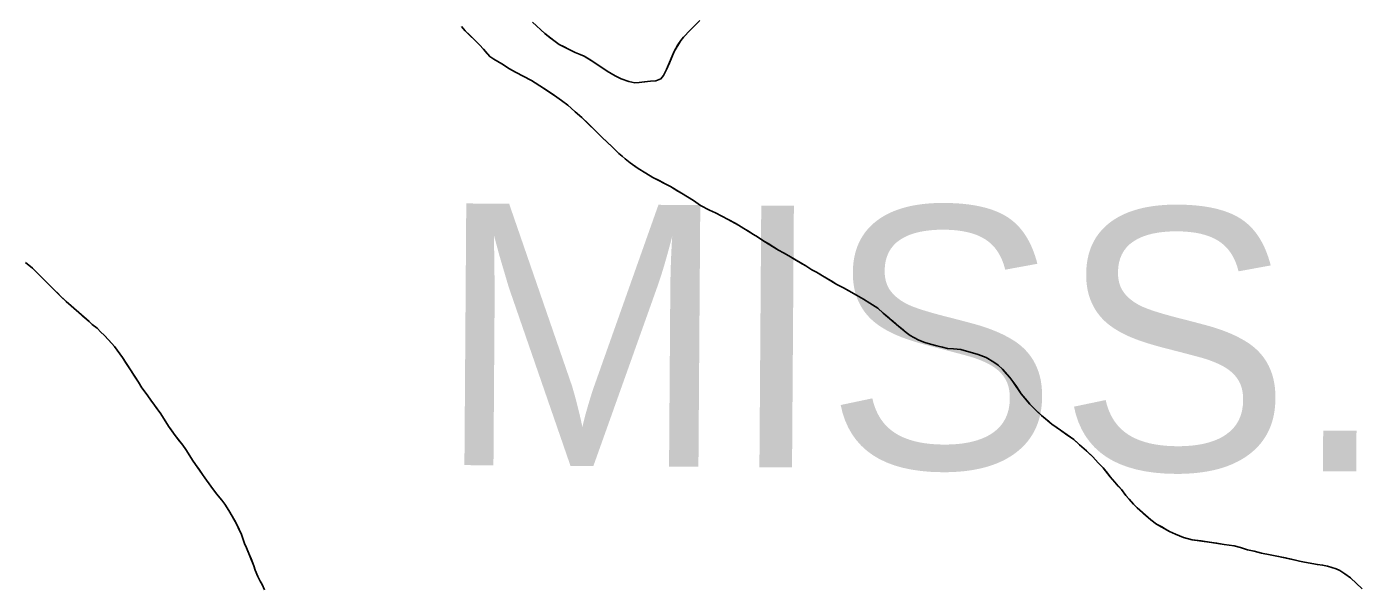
# Model space of a CAD drawing. Extents: x 3172297 to 3210190, y 958463 to 983887.
# Drawn here: x 3203905 to 3204924, y 969265 to 969695 of the extents above; entities that cross this region are included whole.
import ezdxf

# ---------------------------------------------------------------- set-up
doc = ezdxf.new("R2010")
doc.units = 0
for name, color, linetype in [('V-SITE-VEGE', 7, 'Continuous'), ('V-TOPO-GNAM-IDEN', 7, 'Continuous'), ('V-TOPO-SHOR', 7, 'Continuous')]:
    doc.layers.add(name, color=color, linetype=linetype)

msp = doc.modelspace()

# ---------------------------------------------------------------- linework, layer by layer
at = {"layer": 'V-SITE-VEGE'}
for p, q in [((3204237.6, 969695.5), (3204240.6, 969692.3)), ((3204301.5, 969690.3), (3204291.9, 969699)), ((3204412.5, 969692.7), (3204407.4, 969687.4)), ((3204419.9, 969700.1), (3204412.5, 969692.7)), ((3204240.6, 969692.3), (3204251.5, 969681.5)), ((3204308.3, 969684.8), (3204301.5, 969690.3)), ((3204312.4, 969681.9), (3204308.3, 969684.8)), ((3204405.4, 969684.8), (3204400.2, 969676.5)), ((3204407.4, 969687.4), (3204405.4, 969684.8)), ((3204251.5, 969681.5), (3204254.5, 969678.2)), ((3204254.5, 969678.2), (3204259.4, 969672.6)), ((3204259.4, 969672.6), (3204262.4, 969670.7)), ((3204319.9, 969678), (3204312.4, 969681.9)), ((3204324.5, 969675.8), (3204319.9, 969678)), ((3204328.5, 969674.2), (3204324.5, 969675.8)), ((3204331.6, 969672.8), (3204328.5, 969674.2)), ((3204338.8, 969668.4), (3204331.6, 969672.8)), ((3204400.2, 969676.5), (3204394.4, 969662.6)), ((3204262.4, 969670.7), (3204268.5, 969667.1)), ((3204268.5, 969667.1), (3204274.3, 969663.3)), ((3204274.3, 969663.3), (3204279, 969660.7)), ((3204349.1, 969661.4), (3204338.8, 969668.4)), ((3204394.4, 969662.6), (3204392.1, 969658.2)), ((3204279, 969660.7), (3204291.3, 969654.2)), ((3204291.3, 969654.2), (3204297.7, 969650.3)), ((3204352.2, 969659.7), (3204349.1, 969661.4)), ((3204355.3, 969657.9), (3204352.2, 969659.7)), ((3204359.9, 969655.6), (3204355.3, 969657.9)), ((3204365.6, 969653.6), (3204359.9, 969655.6)), ((3204370.3, 969652.6), (3204365.6, 969653.6)), ((3204373.6, 969652.8), (3204370.3, 969652.6)), ((3204382.2, 969653.7), (3204373.6, 969652.8)), ((3204386.2, 969654), (3204382.2, 969653.7)), ((3204390.1, 969655.5), (3204386.2, 969654)), ((3204392.1, 969658.2), (3204390.1, 969655.5)), ((3204297.7, 969650.3), (3204308.9, 969642.9)), ((3204308.9, 969642.9), (3204314.2, 969639)), ((3204314.2, 969639), (3204318.9, 969635.4)), ((3204318.9, 969635.4), (3204324.7, 969630.4)), ((3204324.7, 969630.4), (3204329.7, 969626)), ((3204329.7, 969626), (3204345, 969610.9)), ((3204345, 969610.9), (3204353, 969603.5)), ((3204353, 969603.5), (3204358, 969598.6)), ((3204358, 969598.6), (3204360.5, 969596.6)), ((3204360.5, 969596.6), (3204362.8, 969594.5)), ((3204362.8, 969594.5), (3204366.6, 969591.4)), ((3204366.6, 969591.4), (3204372.8, 969587)), ((3204372.8, 969587), (3204378.6, 969583.4)), ((3204378.6, 969583.4), (3204383.9, 969580.3)), ((3204383.9, 969580.3), (3204397.4, 969573.3)), ((3204397.4, 969573.3), (3204405.8, 969568.2)), ((3204405.8, 969568.2), (3204415, 969562.5)), ((3204415, 969562.5), (3204420.4, 969558.9)), ((3204420.4, 969558.9), (3204427.4, 969555.3)), ((3204427.4, 969555.3), (3204431.9, 969553.2)), ((3204431.9, 969553.2), (3204436.7, 969550.7)), ((3204436.7, 969550.7), (3204441.7, 969548.1)), ((3204441.7, 969548.1), (3204449.5, 969543.7)), ((3204449.5, 969543.7), (3204461, 969536.5)), ((3204461, 969536.5), (3204463.9, 969534.9)), ((3204463.9, 969534.9), (3204468.8, 969531.6)), ((3204468.8, 969531.6), (3204480.1, 969524.7)), ((3204480.1, 969524.7), (3204483.9, 969522.6)), ((3204483.9, 969522.6), (3204487.9, 969520.2)), ((3204487.9, 969520.2), (3204501, 969512.7)), ((3203909.7, 969510.9), (3203904.3, 969515.1)), ((3203931.5, 969489.3), (3203909.7, 969510.9)), ((3204501, 969512.7), (3204505.6, 969509.7)), ((3204505.6, 969509.7), (3204509, 969507.9)), ((3204509, 969507.9), (3204524.6, 969498.4)), ((3203939.3, 969482), (3203931.5, 969489.3)), ((3204524.6, 969498.4), (3204529.7, 969495.8)), ((3204529.7, 969495.8), (3204539.8, 969490.3)), ((3204539.8, 969490.3), (3204545, 969487.2)), ((3203953, 969470), (3203939.3, 969482)), ((3204545, 969487.2), (3204550, 969484.1)), ((3204550, 969484.1), (3204555.9, 969480.2)), ((3204555.9, 969480.2), (3204560.1, 969476.4)), ((3203955.4, 969467.7), (3203953, 969470)), ((3204560.1, 969476.4), (3204571.9, 969466.5)), ((3203959.3, 969464.9), (3203955.4, 969467.7)), ((3203962.1, 969462), (3203959.3, 969464.9)), ((3203964.6, 969459.7), (3203962.1, 969462)), ((3203970.3, 969453.4), (3203964.6, 969459.7)), ((3204571.9, 969466.5), (3204577.7, 969461.8)), ((3204577.7, 969461.8), (3204580.7, 969459.5)), ((3204580.7, 969459.5), (3204583.6, 969457.9)), ((3203972.3, 969451), (3203970.3, 969453.4)), ((3203978.5, 969442.6), (3203972.3, 969451)), ((3204583.6, 969457.9), (3204587.4, 969455.9)), ((3204587.4, 969455.9), (3204591.9, 969454.1)), ((3204591.9, 969454.1), (3204596.3, 969452.7)), ((3204596.3, 969452.7), (3204601, 969451.4)), ((3204601, 969451.4), (3204609.3, 969449.6)), ((3204609.3, 969449.6), (3204613.9, 969449.3)), ((3204613.9, 969449.3), (3204619.5, 969448.7)), ((3204619.5, 969448.7), (3204632.8, 969445)), ((3203984.6, 969433.3), (3203978.5, 969442.6)), ((3204632.8, 969445), (3204638.7, 969442.7)), ((3204638.7, 969442.7), (3204644.7, 969439.1)), ((3204644.7, 969439.1), (3204648, 969436.7)), ((3203990.8, 969423.8), (3203984.6, 969433.3)), ((3204648, 969436.7), (3204651.2, 969433.6)), ((3204651.2, 969433.6), (3204656.9, 969427.3)), ((3203993.3, 969419.5), (3203990.8, 969423.8)), ((3203997.8, 969413.3), (3203993.3, 969419.5)), ((3204656.9, 969427.3), (3204659.2, 969424.3)), ((3204659.2, 969424.3), (3204665.7, 969414.8)), ((3204000.3, 969410.1), (3203997.8, 969413.3)), ((3204007.9, 969399.5), (3204000.3, 969410.1)), ((3204665.7, 969414.8), (3204672.2, 969406.9)), ((3204013.7, 969390.2), (3204007.9, 969399.5)), ((3204672.2, 969406.9), (3204675.4, 969403.5)), ((3204675.4, 969403.5), (3204681.1, 969398.2)), ((3204681.1, 969398.2), (3204689, 969391.7)), ((3204018.9, 969383), (3204013.7, 969390.2)), ((3204689, 969391.7), (3204695.7, 969387.1)), ((3204695.7, 969387.1), (3204705.8, 969379.9)), ((3204024.6, 969375.6), (3204018.9, 969383)), ((3204705.8, 969379.9), (3204720.3, 969366.7)), ((3204026.9, 969372.3), (3204024.6, 969375.6)), ((3204032.1, 969364.1), (3204026.9, 969372.3)), ((3204720.3, 969366.7), (3204724.5, 969362.1)), ((3204039.6, 969353.2), (3204032.1, 969364.1)), ((3204724.5, 969362.1), (3204728.3, 969358.2)), ((3204728.3, 969358.2), (3204733.7, 969351.5)), ((3204041.6, 969350.6), (3204039.6, 969353.2)), ((3204046.1, 969344.2), (3204041.6, 969350.6)), ((3204733.7, 969351.5), (3204742.2, 969341.6)), ((3204050.5, 969338.4), (3204046.1, 969344.2)), ((3204054.5, 969333.5), (3204050.5, 969338.4)), ((3204742.2, 969341.6), (3204745.7, 969337.2)), ((3204745.7, 969337.2), (3204751.5, 969330.4)), ((3204056.8, 969330.4), (3204054.5, 969333.5)), ((3204059.8, 969325.7), (3204056.8, 969330.4)), ((3204062.5, 969321.3), (3204059.8, 969325.7)), ((3204751.5, 969330.4), (3204754.2, 969327.8)), ((3204754.2, 969327.8), (3204764.6, 969318.6)), ((3204065.9, 969314.9), (3204062.5, 969321.3)), ((3204764.6, 969318.6), (3204769.1, 969315.3)), ((3204069.4, 969307.3), (3204065.9, 969314.9)), ((3204071.9, 969300.5), (3204069.4, 969307.3)), ((3204769.1, 969315.3), (3204778.9, 969309.6)), ((3204778.9, 969309.6), (3204783.6, 969307.5)), ((3204783.6, 969307.5), (3204789.7, 969304.9)), ((3204073.4, 969297.1), (3204071.9, 969300.5)), ((3204079, 969283.4), (3204073.4, 969297.1)), ((3204789.7, 969304.9), (3204796.3, 969303.3)), ((3204796.3, 969303.3), (3204811.2, 969301.3)), ((3204811.2, 969301.3), (3204820.8, 969299.7)), ((3204820.8, 969299.7), (3204828.5, 969298.6)), ((3204828.5, 969298.6), (3204833.3, 969297.3)), ((3204833.3, 969297.3), (3204838.7, 969295.7)), ((3204838.7, 969295.7), (3204843.7, 969294.6)), ((3204843.7, 969294.6), (3204849.3, 969293.1)), ((3204849.3, 969293.1), (3204856, 969291.7)), ((3204856, 969291.7), (3204862.4, 969290.6)), ((3204862.4, 969290.6), (3204875.2, 969287.8)), ((3204875.2, 969287.8), (3204878.3, 969287)), ((3204878.3, 969287), (3204882.3, 969286.2)), ((3204882.3, 969286.2), (3204892.1, 969284.3)), ((3204080, 969280.1), (3204079, 969283.4)), ((3204082, 969275.3), (3204080, 969280.1)), ((3204083.7, 969271.7), (3204082, 969275.3)), ((3204892.1, 969284.3), (3204896, 969283.9)), ((3204896, 969283.9), (3204899.7, 969283.1)), ((3204899.7, 969283.1), (3204906.5, 969281)), ((3204906.5, 969281), (3204909.3, 969279.7)), ((3204909.3, 969279.7), (3204912.9, 969277.2)), ((3204912.9, 969277.2), (3204917.3, 969274.1)), ((3204085.2, 969269), (3204083.7, 969271.7)), ((3204087.2, 969265.1), (3204085.2, 969269)), ((3204917.3, 969274.1), (3204926.3, 969265.7))]:
    msp.add_line(p, q, dxfattribs=at)
at = {"layer": 'V-TOPO-SHOR'}
for points in [[(3204237.6, 969695.5), (3204240.6, 969692.3), (3204243.9, 969689.1), (3204246.4, 969686.6), (3204248.6, 969684.5), (3204251.5, 969681.5), (3204254.5, 969678.2), (3204257.1, 969675.3), (3204259.4, 969672.6), (3204262.4, 969670.7), (3204265.5, 969668.9), (3204268.5, 969667.1), (3204274.3, 969663.3), (3204279, 969660.7), (3204284.8, 969657.6), (3204291.3, 969654.2), (3204293.9, 969652.5), (3204297.7, 969650.3), (3204303.2, 969646.7), (3204308.9, 969642.9), (3204314.2, 969639), (3204318.9, 969635.4), (3204321.2, 969633.4), (3204324.7, 969630.4), (3204329.7, 969626), (3204334.7, 969621.1), (3204339.8, 969616), (3204345, 969610.9), (3204349.7, 969606.6), (3204353, 969603.5), (3204355.8, 969600.7), (3204358, 969598.6), (3204360.5, 969596.6), (3204362.8, 969594.5), (3204366.6, 969591.4), (3204370.3, 969588.8), (3204372.8, 969587), (3204378.6, 969583.4), (3204383.9, 969580.3), (3204388.7, 969577.8), (3204393.4, 969575.4), (3204397.4, 969573.3), (3204403.2, 969569.8), (3204405.8, 969568.2), (3204409.1, 969566.1), (3204415, 969562.5), (3204420.4, 969558.9), (3204427.4, 969555.3), (3204431.9, 969553.2), (3204436.7, 969550.7), (3204441.7, 969548.1)], [(3204417.2, 969697.3), (3204414.8, 969695.1), (3204412.5, 969692.7), (3204407.4, 969687.4), (3204405.4, 969684.8), (3204403.2, 969681.5), (3204400.2, 969676.5), (3204398.4, 969672.1), (3204396.6, 969667.9), (3204394.4, 969662.6), (3204392.1, 969658.2), (3204390.1, 969655.5), (3204386.2, 969654), (3204382.2, 969653.7), (3204377.5, 969653.2), (3204373.6, 969652.8), (3204370.3, 969652.6), (3204365.6, 969653.6), (3204359.9, 969655.6), (3204355.3, 969657.9), (3204352.2, 969659.7), (3204349.1, 969661.4), (3204346.5, 969663.2), (3204343, 969665.5), (3204338.8, 969668.4), (3204335.3, 969670.6), (3204331.6, 969672.8), (3204328.5, 969674.2), (3204324.5, 969675.8), (3204319.9, 969678), (3204316.2, 969680), (3204312.4, 969681.9), (3204308.3, 969684.8), (3204305.6, 969687), (3204301.5, 969690.3), (3204298.7, 969692.8), (3204294.9, 969696.3)], [(3204441.7, 969548.1), (3204446.8, 969545.2), (3204449.5, 969543.7), (3204453.6, 969541.1), (3204456.5, 969539.3), (3204461, 969536.5), (3204463.9, 969534.9), (3204468.8, 969531.6), (3204472.1, 969529.7), (3204480.1, 969524.7), (3204483.9, 969522.6), (3204487.9, 969520.2), (3204492.5, 969517.6), (3204498.2, 969514.3), (3204501, 969512.7), (3204505.6, 969509.7), (3204509, 969507.9), (3204513.8, 969505), (3204516.8, 969503.2), (3204520.2, 969501.1), (3204524.6, 969498.4), (3204529.7, 969495.8), (3204534.4, 969493.2), (3204539.8, 969490.3), (3204545, 969487.2), (3204550, 969484.1), (3204555.9, 969480.2), (3204560.1, 969476.4), (3204563.9, 969473.3), (3204566.3, 969471.3), (3204569.6, 969468.5), (3204571.9, 969466.5), (3204575.4, 969463.8), (3204577.7, 969461.8), (3204580.7, 969459.5), (3204583.6, 969457.9), (3204587.4, 969455.9), (3204591.9, 969454.1), (3204596.3, 969452.7), (3204601, 969451.4), (3204605.4, 969450.4), (3204609.3, 969449.6), (3204613.9, 969449.3), (3204619.5, 969448.7), (3204626.6, 969446.8), (3204632.8, 969445), (3204638.7, 969442.7), (3204644.7, 969439.1), (3204648, 969436.7), (3204651.2, 969433.6), (3204654.4, 969430.1), (3204656.9, 969427.3), (3204659.2, 969424.3), (3204661.9, 969420.4), (3204665.7, 969414.8), (3204670.2, 969409.4), (3204672.2, 969406.9), (3204675.4, 969403.5), (3204677.7, 969401.3), (3204681.1, 969398.2), (3204686.7, 969393.6), (3204689, 969391.7), (3204693, 969388.9), (3204695.7, 969387.1), (3204699.5, 969384.3), (3204705.8, 969379.9), (3204710.2, 969375.9), (3204715.5, 969371.2), (3204720.3, 969366.7), (3204724.5, 969362.1), (3204728.3, 969358.2), (3204731.5, 969354.3), (3204733.7, 969351.5), (3204737.2, 969347.4), (3204739.8, 969344.2), (3204742.2, 969341.6), (3204745.7, 969337.2), (3204748.2, 969334.2), (3204751.5, 969330.4), (3204754.2, 969327.8), (3204759.3, 969323.2), (3204764.6, 969318.6), (3204769.1, 969315.3), (3204773, 969313.1), (3204775.9, 969311.4), (3204778.9, 969309.6), (3204783.6, 969307.5), (3204789.7, 969304.9), (3204796.3, 969303.3), (3204803.1, 969302.4), (3204811.2, 969301.3), (3204815.2, 969300.6), (3204820.8, 969299.7), (3204828.5, 969298.6), (3204833.3, 969297.3), (3204838.7, 969295.7), (3204843.7, 969294.6), (3204849.3, 969293.1), (3204856, 969291.7), (3204862.4, 969290.6), (3204867.6, 969289.4)], [(3203993.3, 969419.5), (3203990.8, 969423.8), (3203987.8, 969428.4), (3203984.6, 969433.3), (3203981.1, 969438.6), (3203978.5, 969442.6), (3203976.4, 969445.4), (3203972.3, 969451), (3203970.3, 969453.4), (3203968.1, 969455.9), (3203964.6, 969459.7), (3203962.1, 969462), (3203959.3, 969464.9), (3203955.4, 969467.7), (3203953, 969470), (3203948.1, 969474.3), (3203943.6, 969478.2), (3203939.3, 969482), (3203935.6, 969485.4), (3203931.5, 969489.3), (3203929.1, 969491.7), (3203926.8, 969493.9), (3203923.6, 969497.1), (3203920.5, 969500.2), (3203918.2, 969502.5), (3203914.2, 969506.4), (3203909.7, 969510.9), (3203904.3, 969515.1)], [(3204087.2, 969265.1), (3204085.2, 969269), (3204083.7, 969271.7), (3204082, 969275.3), (3204080, 969280.1), (3204079, 969283.4), (3204076.8, 969288.7), (3204075.1, 969292.8), (3204073.4, 969297.1), (3204071.9, 969300.5), (3204069.4, 969307.3), (3204068, 969310.3), (3204065.9, 969314.9), (3204064.2, 969318.2), (3204062.5, 969321.3), (3204059.8, 969325.7), (3204056.8, 969330.4), (3204054.5, 969333.5), (3204050.5, 969338.4), (3204046.1, 969344.2), (3204041.6, 969350.6), (3204039.6, 969353.2), (3204036.6, 969357.7), (3204034.4, 969360.8), (3204032.1, 969364.1), (3204030.1, 969367.4), (3204026.9, 969372.3), (3204024.6, 969375.6), (3204021.2, 969380), (3204018.9, 969383), (3204015.7, 969387.4), (3204013.7, 969390.2), (3204011.2, 969394.2), (3204007.9, 969399.5), (3204004.9, 969403.7), (3204002.5, 969407), (3204000.3, 969410.1), (3203997.8, 969413.3), (3203995.8, 969416.1), (3203993.3, 969419.5)], [(3204867.6, 969289.4), (3204872, 969288.5), (3204875.2, 969287.8), (3204878.3, 969287), (3204882.3, 969286.2), (3204892.1, 969284.3), (3204896, 969283.9), (3204899.7, 969283.1), (3204906.5, 969281), (3204909.3, 969279.7), (3204912.9, 969277.2), (3204917.3, 969274.1), (3204921.9, 969269.8), (3204926.3, 969265.7)]]:
    msp.add_lwpolyline(points, dxfattribs=at)

# ---------------------------------------------------------------- texts
at = {"layer": 'V-TOPO-GNAM-IDEN'}
msp.add_text('MISS.', height=200, rotation=359.5938, dxfattribs=at).set_placement((3204218, 969360.5))

doc.saveas('drawing.dxf')
